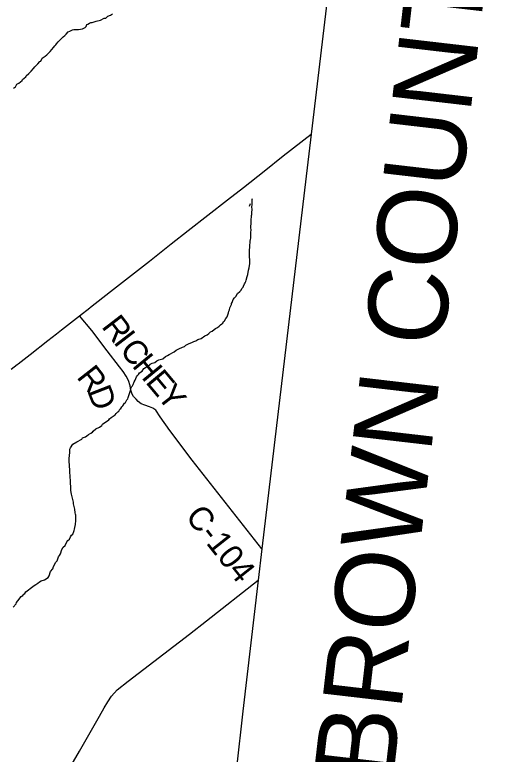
# Model space of a CAD drawing. Extents: x 1310247 to 1664935, y 235267 to 584339.
# Drawn here: x 1526070 to 1532074, y 310168 to 319493 of the extents above; entities that cross this region are included whole.
import ezdxf

# ---------------------------------------------------------------- set-up
doc = ezdxf.new("R2010")
doc.units = 0
for name, color, linetype in [('GM_X_Adjacent_County', 7, 'Continuous'), ('GM_X_Adjacent_County_Text', 7, 'Continuous'), ('GM_X_County', 7, 'Continuous'), ('GM_X_County_Road', 7, 'Continuous'), ('GM_X_County_Road_Text', 7, 'Continuous'), ('GM_X_Minor_River', 7, 'Continuous'), ('GM_X_State_Route', 7, 'Continuous'), ('GM_X_Township', 7, 'Continuous')]:
    doc.layers.add(name, color=color, linetype=linetype)

msp = doc.modelspace()

# ---------------------------------------------------------------- linework, layer by layer
at = {"layer": 'GM_X_Adjacent_County'}
msp.add_lwpolyline([(1530006.2, 319686.2), (1529805.5, 317986.5), (1529183.2, 312760.1), (1529136.2, 312365), (1528943.5, 310710.5), (1528464.7, 306424.2), (1528043.6, 303144.7), (1527379.2, 297549.3)], dxfattribs=at)
at = {"layer": 'GM_X_County'}
msp.add_lwpolyline([(1530006.2, 319686.2), (1529805.5, 317986.5), (1529183.2, 312760.1), (1529136.2, 312365), (1528943.5, 310710.5), (1528464.7, 306424.2), (1528043.6, 303144.7), (1527379.2, 297549.3)], dxfattribs=at)
at = {"layer": 'GM_X_County_Road'}
for points in [[(1529183.2, 312760.1), (1528303.8, 313874.7), (1528025.8, 314251.3), (1527903.5, 314424.4), (1527848.2, 314506.3), (1527811.2, 314531.1), (1527766.3, 314550.1), (1527709.7, 314569.1), (1527662.5, 314587.6), (1527626.1, 314616.4), (1527597.9, 314645.2), (1527566.7, 314678.7), (1527550, 314709.8), (1527533.9, 314758.3), (1527525.2, 314811.9), (1527503.9, 314879.4), (1527474.4, 314937.7), (1527436.9, 314995.3), (1527391.4, 315054.2), (1527233.9, 315253.7), (1527040.7, 315512.7), (1526885, 315697.8)], [(1526566.1, 309655.3), (1526885.1, 310206.5), (1527137.8, 310648.1), (1527197.3, 310753.5), (1527242.4, 310827.6), (1527288.6, 310899.2), (1527361.5, 310981.5), (1527497.6, 311090.4), (1528271.5, 311683.7), (1528487.1, 311852.3), (1529136.2, 312365)]]:
    msp.add_lwpolyline(points, dxfattribs=at)
at = {"layer": 'GM_X_Minor_River'}
for points in [[(1526054.6, 318566.7), (1526076.9, 318584.5), (1526097.4, 318618.4), (1526119.6, 318630.2), (1526162.2, 318663.8), (1526168.4, 318677.8), (1526208.9, 318709.4), (1526215.1, 318721.4), (1526247.6, 318751.1), (1526276, 318780.9), (1526306.6, 318814.6), (1526322.9, 318838.5), (1526361.5, 318872.2), (1526385.9, 318902), (1526398.1, 318909.9), (1526416.5, 318943.8), (1526451, 318969.5), (1526475.3, 318989.3), (1526495.6, 319009.1), (1526516, 319031), (1526538.3, 319056.8), (1526558.7, 319078.7), (1526575, 319100.5), (1526587.2, 319112.4), (1526597.4, 319126.4), (1526615.8, 319152.3), (1526640.2, 319178.1), (1526662.5, 319199.9), (1526678.8, 319213.8), (1526699, 319229.6), (1526719.3, 319249.4), (1526741.8, 319279.3), (1526764, 319287), (1526796.3, 319304.7), (1526812.4, 319308.5), (1526840.5, 319306.1), (1526872.7, 319307.8), (1526923, 319315.1), (1526957.3, 319330.8), (1526967.5, 319344.7), (1526975.6, 319356.7), (1526977.8, 319368.7), (1526989.9, 319374.6), (1527012.2, 319388.4), (1527030.3, 319394.2), (1527044.4, 319396), (1527070.6, 319405.7), (1527096.8, 319413.4), (1527149.2, 319426.8), (1527197.6, 319448.3), (1527215.8, 319452.1), (1527242.1, 319473.9), (1527274.4, 319487.5), (1527300.7, 319503.3)], [(1528494, 315458.6), (1528514.2, 315472.4), (1528536.6, 315494.2), (1528558.8, 315502), (1528581.2, 315525.8), (1528597.3, 315535.6), (1528623.6, 315547.4), (1528645.9, 315567.2), (1528664.1, 315581), (1528678.4, 315594.9), (1528690.5, 315602.8), (1528698.8, 315624.8), (1528711, 315634.7), (1528731.4, 315664.5), (1528745.7, 315684.5), (1528758.2, 315720.5), (1528764.3, 315734.4), (1528768.6, 315756.5), (1528774.8, 315772.5), (1528779.2, 315798.5), (1528793.5, 315824.5), (1528799.7, 315840.5), (1528801.9, 315852.5), (1528808.1, 315866.5), (1528822.5, 315900.5), (1528840.9, 315924.3), (1528855.2, 315942.2), (1528875.7, 315978.1), (1528908.1, 316001.8), (1528920.3, 316015.8), (1528934.7, 316045.7), (1528948.9, 316059.6), (1528951.1, 316071.6), (1528963.5, 316101.6), (1528973.7, 316113.5), (1528979.9, 316131.5), (1528986.1, 316145.5), (1528998.7, 316193.6), (1529007, 316217.6), (1529013.7, 316271.7), (1529024.1, 316299.7), (1529030.7, 316355.9), (1529031.3, 316402.1), (1529029.8, 316442.3), (1529028, 316462.4), (1529028.6, 316514.6), (1529033.3, 316570.8), (1529036.1, 316637.1), (1529040.3, 316659.1), (1529042.6, 316677.2), (1529045.1, 316721.3), (1529045.4, 316751.5), (1529047.8, 316777.5), (1529046.2, 316811.7), (1529046.9, 316874), (1529049.5, 316920.1), (1529051.6, 316936.2), (1529053.9, 316960.3), (1529056.1, 316976.3), (1529056.4, 316994.4), (1529060.9, 317042.5), (1529059.2, 317064.7), (1529059.6, 317100.8), (1529061.9, 317120.9), (1529062.4, 317165.1), (1529064.5, 317177.1)], [(1529037.5, 317108.3), (1529025.2, 317077.1)], [(1526801.5, 312944.6), (1526812, 312978.6), (1526818.1, 312990.6), (1526822.3, 313004.6), (1526828.6, 313028.7), (1526837.1, 313064.7), (1526839.7, 313116.9), (1526840.5, 313183.2), (1526836.6, 313197.3), (1526832.8, 313213.4), (1526827.3, 313259.7), (1526817.7, 313294), (1526810, 313324.2), (1526808.3, 313348.3), (1526791, 313414.8), (1526789.2, 313430.9), (1526785.4, 313449), (1526775.9, 313493.3), (1526776.1, 313509.4), (1526774.3, 313529.5), (1526773.1, 313599.8), (1526773.4, 313626), (1526769.8, 313658.1), (1526764.7, 313740.6), (1526757.6, 313813), (1526754.1, 313861.2), (1526754.6, 313905.4), (1526758.9, 313925.5), (1526761.6, 313981.7), (1526761.8, 314001.7), (1526764, 314013.8), (1526770.2, 314033.8), (1526802.9, 314079.6), (1526853.4, 314109.1), (1526914.1, 314142.5), (1526922.3, 314156.4), (1526960.6, 314172), (1526978.8, 314181.8), (1526997.1, 314199.7), (1527027.4, 314215.4), (1527049.7, 314229.1), (1527057.8, 314241.1), (1527092.3, 314270.8), (1527136.8, 314294.3), (1527165.1, 314314.1), (1527177.4, 314332), (1527256.3, 314385.2), (1527264.5, 314399.2), (1527282.8, 314413), (1527335.4, 314446.5), (1527349.6, 314464.4), (1527368, 314486.3), (1527382.2, 314496.2), (1527394.5, 314518.1), (1527406.6, 314528), (1527416.9, 314548), (1527433.1, 314561.8), (1527451.6, 314593.7), (1527465.8, 314605.6), (1527480.2, 314637.6), (1527494.4, 314649.4), (1527498.6, 314665.5), (1527509, 314693.5), (1527529.8, 314753.5), (1527534.1, 314781.5), (1527542.4, 314799.5), (1527552.6, 314813.4), (1527560.8, 314831.4), (1527573.2, 314863.4), (1527587.5, 314883.3), (1527602.1, 314929.3), (1527616.4, 314943.2), (1527630.6, 314955.1), (1527642.9, 314979), (1527675.3, 315000.7), (1527697.7, 315030.6), (1527716, 315044.4), (1527742.2, 315056.1), (1527774.7, 315087.9), (1527801, 315099.6), (1527835.2, 315107.2), (1527859.5, 315127), (1527885.8, 315140.7), (1527934.1, 315154.2), (1527968.6, 315181.9), (1527992.9, 315195.6), (1528015.1, 315207.4), (1528077.8, 315242.8), (1528104.1, 315264.6), (1528138.5, 315280.2), (1528182.9, 315299.7), (1528207.1, 315309.5), (1528227.3, 315325.3), (1528267.8, 315348.9), (1528302, 315358.5), (1528324.3, 315374.3), (1528352.5, 315382), (1528378.8, 315399.8), (1528419.1, 315411.3), (1528465.7, 315444.9), (1528494, 315458.6)], [(1526051.6, 312022), (1526088.3, 312063.7), (1526092.5, 312079.7), (1526106.8, 312101.6), (1526149.6, 312157.4), (1526171.8, 312169.1), (1526184.1, 312187.1), (1526196.3, 312197), (1526210.6, 312216.8), (1526226.8, 312230.7), (1526281.5, 312272.2), (1526315.9, 312295.9), (1526336.1, 312307.7), (1526348.3, 312315.6), (1526360.5, 312325.5), (1526380.7, 312341.3), (1526400.9, 312353.1), (1526443.3, 312366.6), (1526489.8, 312398.1), (1526502.1, 312416.1), (1526520.8, 312472.1), (1526551.4, 312507.8), (1526559.7, 312535.9), (1526588.5, 312589.8), (1526604.8, 312607.6), (1526619.4, 312655.6), (1526631.6, 312673.6), (1526648, 312695.5), (1526664.7, 312751.5), (1526681.1, 312777.4), (1526705.5, 312801.2), (1526724.1, 312847.2), (1526740.3, 312863), (1526758.6, 312878.9), (1526773, 312910.8), (1526785.3, 312928.8), (1526801.5, 312944.6)]]:
    msp.add_lwpolyline(points, dxfattribs=at)
at = {"layer": 'GM_X_State_Route'}
for points in [[(1527016.9, 315798.9), (1527023.8, 315804.2), (1527275.6, 316002.1), (1527504.3, 316179.6), (1527765.7, 316387.8), (1528042.1, 316604.8), (1528255.7, 316770.7), (1528502.3, 316965.1), (1528752.6, 317159), (1528954, 317313.9), (1529213.3, 317522.1), (1529450.5, 317712.8), (1529805.5, 317986.5)], [(1526885, 315697.8), (1527016.9, 315798.9)], [(1526596.4, 315470.9), (1526659.3, 315520.7), (1526885, 315697.8)], [(1526225.1, 315179.6), (1526264, 315209.2), (1526487.2, 315384.4), (1526596.4, 315470.9)], [(1526100.2, 315084.1), (1526111, 315092.8), (1526225.1, 315179.6)], [(1526025.7, 315024.2), (1526100.2, 315084.1)]]:
    msp.add_lwpolyline(points, dxfattribs=at)
at = {"layer": 'GM_X_Township'}
msp.add_lwpolyline([(1530006.2, 319686.2), (1529805.5, 317986.5), (1529183.2, 312760.1), (1529136.2, 312365), (1528943.5, 310710.5), (1528464.7, 306424.2), (1528043.6, 303144.7), (1527379.2, 297549.3)], dxfattribs=at)

# ---------------------------------------------------------------- texts
at = {"layer": 'GM_X_Adjacent_County_Text'}
msp.add_text('BROWN COUNTY', height=1000, rotation=83.38028, dxfattribs=at).set_placement((1530833.6, 309822.5))
at = {"layer": 'GM_X_County_Road_Text'}
for s, rotation, p in [('R', 307.52053, (1527154.2, 315559.5)), ('I', 307.53479, (1527304.3, 315364)), ('C', 308.09526, (1527381.3, 315263.8)), ('H', 309.45278, (1527538.2, 315063.8)), ('R', 308.085, (1526839.8, 314922.7)), ('E', 309.92948, (1527707.7, 314857.8)), ('D', 291.23524, (1526980.3, 314748.9)), ('Y', 307.86444, (1527849.9, 314688)), ('C-104', 308.35799, (1528209.4, 313162.1))]:
    msp.add_text(s, height=300, rotation=rotation, dxfattribs=at).set_placement(p)

doc.saveas('drawing.dxf')
